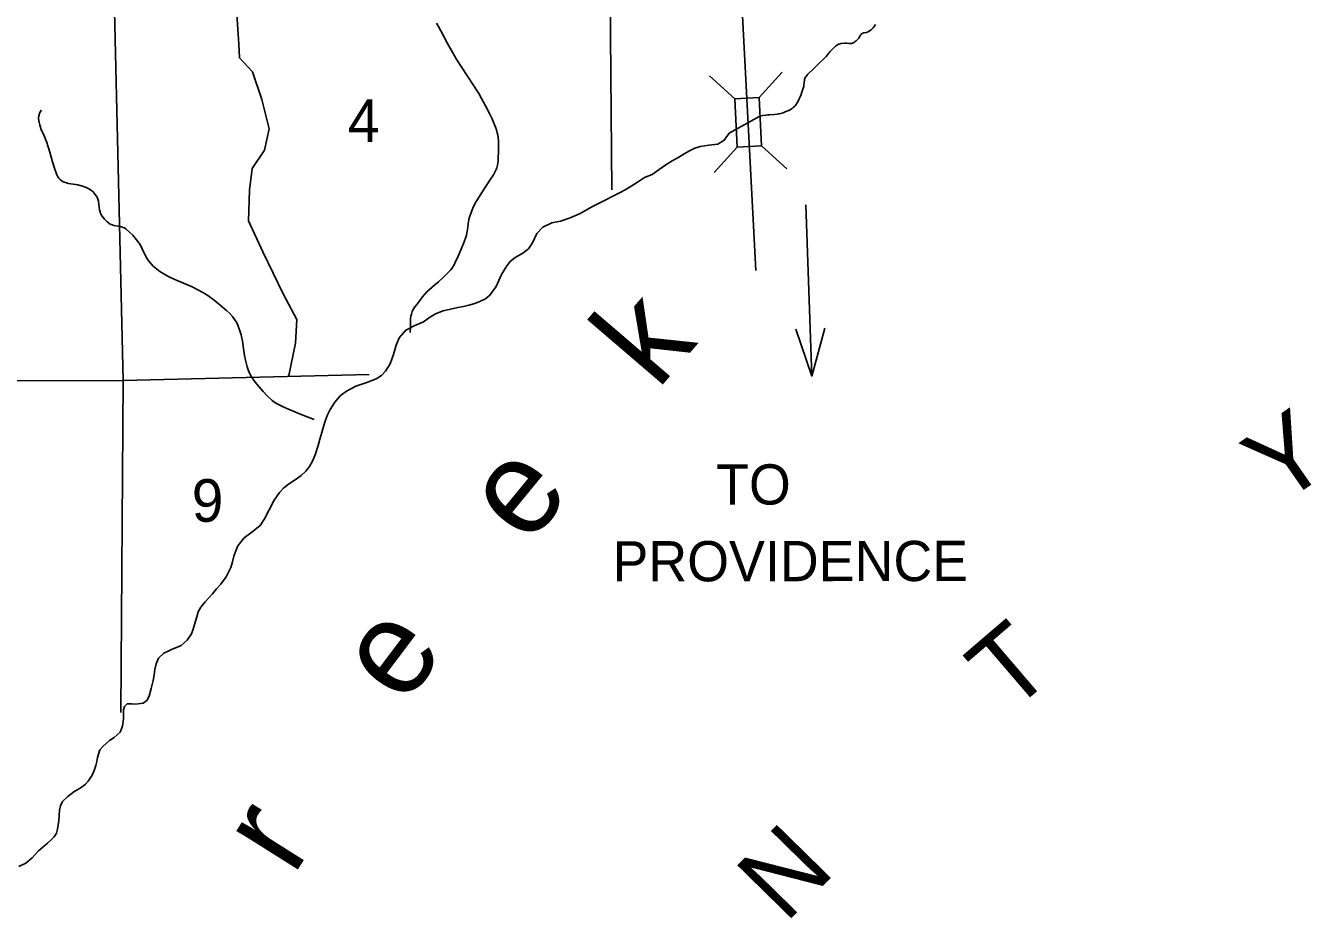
# Model space of a CAD drawing. Extents: x 2480962 to 2688785, y 277103 to 599240.
# Drawn here: x 2591811 to 2605397, y 391387 to 400819 of the extents above; entities that cross this region are included whole.
import ezdxf

# ---------------------------------------------------------------- set-up
doc = ezdxf.new("R2010")
doc.units = 0
for name, color, linetype in [('Bridges', 7, 'Continuous'), ('County Roads Related Text', 7, 'Continuous'), ('County Routes Highway Center Lines', 7, 'Continuous'), ('Culture', 7, 'Continuous'), ('Level 42', 7, 'Continuous'), ('Narrow River Creek and Branch and Slough', 7, 'Continuous'), ('Section Lines', 7, 'Continuous'), ('Section Numbers', 7, 'Continuous'), ('Uninventoried Roads and Features', 7, 'Continuous')]:
    doc.layers.add(name, color=color, linetype=linetype)

msp = doc.modelspace()

# ---------------------------------------------------------------- linework, layer by layer
at = {"layer": 'Bridges'}
for p, q in [((2599305.7, 400047.781), (2599037.303, 400290.752)), ((2599561.384, 400060.494), (2599804.355, 400328.891)), ((2599331.125, 399536.413), (2599088.154, 399268.016)), ((2599586.81, 399549.125), (2599855.207, 399306.154))]:
    msp.add_line(p, q, dxfattribs=at)
msp.add_lwpolyline([(2599331.125, 399536.413), (2599305.7, 400047.781), (2599561.384, 400060.494), (2599586.81, 399549.125)], close=True, dxfattribs=at)
at = {"layer": 'County Roads Related Text'}
msp.add_line((2600056.755, 398927.829), (2600118.372, 397117.255), dxfattribs=at)
msp.add_lwpolyline([(2600254.705, 397623.098), (2600118.372, 397117.255), (2599947.964, 397612.659)], dxfattribs=at)
at = {"layer": 'County Routes Highway Center Lines'}
msp.add_line((2599371.423, 401211.4), (2599528.141, 398231.149), dxfattribs=at)
at = {"layer": 'Narrow River Creek and Branch and Slough'}
for points in [[(2596153.284, 400847.314), (2596172.91, 400809.536), (2596221.487, 400720.416), (2596270.063, 400631.312), (2596296.87, 400581.419), (2596324.042, 400531.714), (2596361.154, 400469.033), (2596420.272, 400377.111), (2596480.09, 400285.622), (2596539.273, 400194.03), (2596598.432, 400102.389), (2596629.086, 400051.386), (2596671.255, 399972.724), (2596711.795, 399892.703), (2596735.934, 399843.067), (2596752.556, 399805.422), (2596774.795, 399747.734), (2596784.582, 399718.131), (2596793.406, 399687.894), (2596799.499, 399661.749), (2596803.329, 399638.758), (2596807.225, 399598.344), (2596808.3, 399567.949), (2596807.927, 399522.359), (2596806.409, 399476.938), (2596805.292, 399428.617), (2596803.702, 399392.213), (2596800.939, 399365.097), (2596797.5, 399344.982), (2596789.415, 399315.34), (2596783.779, 399300.826), (2596776.91, 399286.557), (2596753.232, 399244.566), (2596716.24, 399185.328), (2596678.378, 399126.97), (2596631.531, 399055.281), (2596584.945, 398983.282), (2596571.895, 398961.415), (2596551.308, 398921.968), (2596537.514, 398891.558), (2596519.013, 398844.936), (2596502.564, 398797.509), (2596495.347, 398771.562), (2596490.659, 398748.471), (2596479.686, 398666.406), (2596473.145, 398625.665), (2596468.575, 398605.619), (2596462.745, 398585.885), (2596444.46, 398534.669), (2596413.907, 398459.088), (2596380.547, 398384.281), (2596346.725, 398309.491), (2596337.363, 398291.367), (2596321.589, 398265.228), (2596302.96, 398240.793), (2596271.687, 398206.914), (2596222.546, 398159.127), (2596172.369, 398112.469), (2596135.357, 398079.424), (2596078.974, 398030.835), (2596051.745, 398005.532), (2596025.993, 397978.667), (2596005.432, 397954.147), (2595976.483, 397915.957), (2595947.918, 397877.396), (2595923.001, 397846.969), (2595911.226, 397831.112), (2595901.11, 397813.469), (2595894.955, 397799.255), (2595886.267, 397772.26), (2595881.264, 397748.325), (2595878.502, 397727.187), (2595876.341, 397689.88), (2595876.327, 397633.557), (2595875.268, 397577.409)], [(2600791.711, 400833.047), (2600781.534, 400815.532), (2600774.976, 400805.882), (2600768.527, 400798.074), (2600755.937, 400785.623), (2600745.654, 400777.107), (2600729.383, 400765.277), (2600712.723, 400754.104), (2600704.904, 400750.007), (2600697.518, 400747.528), (2600670.015, 400742.419), (2600656.821, 400738.998), (2600650.736, 400736.349), (2600645.134, 400732.799), (2600638.466, 400726.61), (2600633.511, 400720.357), (2600626.102, 400708.162), (2600615.649, 400688.946), (2600609.6, 400679.907), (2600602.315, 400671.853), (2600588.793, 400659.652), (2600578.325, 400651.041), (2600570.152, 400645.182), (2600557.173, 400637.798), (2600550.281, 400634.908), (2600543.072, 400632.657), (2600533.413, 400630.985), (2600524.902, 400630.65), (2600509.917, 400631.772), (2600487.38, 400634.811), (2600476.161, 400635.643), (2600465.02, 400635.22), (2600426.462, 400631.052), (2600416.947, 400629.139), (2600402.934, 400624.719), (2600396.081, 400621.61), (2600389.355, 400617.777), (2600377.848, 400609.944), (2600368.491, 400602.748), (2600353.388, 400589.49), (2600332.71, 400568.338), (2600312.741, 400546.178), (2600295.231, 400525.597), (2600269.724, 400494.21), (2600256.456, 400479.036), (2600242.319, 400464.668), (2600204.035, 400428.845), (2600165.705, 400393.069), (2600124.417, 400354.267), (2600083.21, 400315.345), (2600071.97, 400303.716), (2600064.273, 400294.296), (2600054.193, 400279.061), (2600049.922, 400270.955), (2600046.233, 400262.527), (2600042.488, 400251.026), (2600040.219, 400240.76), (2600037.757, 400222.501), (2600035.182, 400194.938), (2600033.214, 400181.329), (2600030.067, 400167.988), (2600014.179, 400118.298), (2600005.399, 400093.655), (2599995.985, 400069.106), (2599986.461, 400046.361), (2599978.682, 400029.761), (2599965.453, 400005.532), (2599957.929, 399993.695), (2599949.672, 399982.028), (2599942.016, 399972.581), (2599934.86, 399964.961), (2599921.38, 399952.931), (2599910.537, 399944.868), (2599893.216, 399934.066), (2599874.786, 399924.496), (2599844.605, 399910.807), (2599821.843, 399901.802), (2599804.614, 399895.937), (2599778.394, 399888.838), (2599765.066, 399886.155), (2599751.564, 399884.115), (2599721.617, 399881.147), (2599676.611, 399878.108), (2599654.147, 399876.343), (2599631.758, 399873.873), (2599599.606, 399869.541), (2599567.564, 399864.264)], [(2591977.877, 399927.811), (2591965.178, 399907.111), (2591957.415, 399891.347), (2591949.495, 399867.349), (2591947.16, 399842.975), (2591949.952, 399812.691), (2591959.815, 399766.931), (2591974.973, 399721.933), (2592006.195, 399653.807), (2592021.715, 399620.155), (2592034.662, 399585.459), (2592065.129, 399483.018), (2592095.143, 399380.382), (2592116.095, 399311.869), (2592138.985, 399243.709), (2592145.294, 399229.544), (2592160.825, 399207.033), (2592175.561, 399192.246), (2592201.304, 399173.827), (2592229.757, 399160.41), (2592262.583, 399151.518), (2592312.622, 399144.554), (2592337.543, 399141.032), (2592362.117, 399135.694), (2592421.068, 399118.526), (2592450.09, 399107.991), (2592478.812, 399094.947), (2592505.119, 399077.947), (2592522.305, 399062.404), (2592544.802, 399035.699), (2592564.363, 399006.303), (2592574.562, 398984.845), (2592580.186, 398964.978), (2592585.373, 398928.662), (2592591.153, 398873.486), (2592597.475, 398847.004), (2592608.754, 398822.134), (2592628.547, 398793.28), (2592645.302, 398773.471), (2592673.416, 398746.611), (2592704.991, 398723.07), (2592724.284, 398713.089), (2592742.343, 398707.263), (2592808.964, 398696.066), (2592840.882, 398687.98), (2592855.665, 398681.39), (2592869.347, 398672.37), (2592911.852, 398635.14), (2592941.305, 398605.082), (2592982.04, 398556.886), (2593019.199, 398505.369), (2593043.37, 398462.542), (2593073.838, 398395.598), (2593090.625, 398363.025), (2593111.008, 398332.356), (2593136.953, 398301.293), (2593157.814, 398279.485), (2593191.559, 398249.455), (2593228.496, 398223.004), (2593306.943, 398176.174), (2593347.006, 398154.924), (2593387.997, 398135.297), (2593478.303, 398096.911), (2593568.505, 398058.411), (2593630.338, 398029.113), (2593690.727, 397996.621), (2593736.82, 397967.176), (2593802.385, 397918.304), (2593866.562, 397866.895), (2593933.368, 397810.711), (2593964.807, 397780.34), (2593994.736, 397747.124), (2594011.613, 397725.251), (2594036.861, 397684.962), (2594052.6, 397653.302), (2594071.838, 397603.965), (2594086.788, 397553.002), (2594100.41, 397486.104), (2594114.368, 397384.867), (2594121.967, 397334.407), (2594132.155, 397284.398), (2594150.066, 397214.994), (2594161.467, 397180.972), (2594175.998, 397147.724), (2594198.083, 397108.407), (2594236.141, 397053.59), (2594278.066, 397001.231), (2594319.591, 396953.106), (2594363.678, 396907.311), (2594416.676, 396858.962), (2594445.109, 396837.5), (2594475.639, 396819.001), (2594530.91, 396792.021), (2594587.174, 396767.633), (2594723.115, 396710.756), (2594860.013, 396656.336)], [(2599567.564, 399864.264), (2599243.46, 399682.205), (2599192.877, 399609.083), (2599125.714, 399565.731), (2599031.862, 399557.974), (2598940.124, 399544.243), (2598880.677, 399525.688), (2598825.016, 399497.997), (2598768.635, 399463.858), (2598712.336, 399429.739), (2598644.114, 399389.377), (2598575.896, 399349.01), (2598503.754, 399298.714), (2598431.848, 399248.09), (2598350.497, 399214.5), (2598274.657, 399164.684), (2598198.412, 399115.435), (2598146.283, 399085.831), (2598093.535, 399057.348), (2598014.329, 399016.76), (2597935.103, 398976.211), (2597863.808, 398939.795), (2597792.51, 398903.388), (2597728.24, 398867.139), (2597663.912, 398830.825), (2597564.721, 398788.884), (2597463.376, 398754.924), (2597371.716, 398737.183), (2597274.642, 398689.266), (2597213.945, 398621.972), (2597165.828, 398524.835), (2597123.086, 398459.88), (2597063.923, 398416.675), (2596982.843, 398369.054), (2596935.16, 398329.943), (2596894.505, 398283.203), (2596838.313, 398189.925), (2596810.532, 398127.334), (2596782.743, 398064.579), (2596716.553, 397971.117), (2596670.026, 397934.13), (2596617.791, 397907.128), (2596556.933, 397882.907), (2596494.608, 397864.741), (2596436.839, 397852.639), (2596379.072, 397840.543), (2596301.379, 397824.13), (2596223.706, 397807.586), (2596140.315, 397775.963), (2596077.114, 397734.69), (2596013.951, 397691.411), (2595914.799, 397647.466), (2595829.682, 397601.775), (2595757.261, 397520.228), (2595724.75, 397443.431), (2595696.666, 397344.661), (2595662.583, 397245.779), (2595614.116, 397166.681), (2595571.689, 397123.118), (2595521.585, 397090.776), (2595463.432, 397066.247), (2595404.478, 397044.493), (2595301.133, 397010.495), (2595200.176, 396956.491), (2595135.131, 396907.162), (2595076.434, 396839.905), (2595027.927, 396762.812), (2595000.439, 396708.191), (2594978.084, 396651.607), (2594957.789, 396585.221), (2594938.663, 396518.54), (2594920.051, 396450.007), (2594901.321, 396381.5), (2594869.239, 396282.656), (2594840.532, 396215.955), (2594810.585, 396161.693), (2594772.537, 396112.434), (2594722.383, 396066.551), (2594668.204, 396026.285), (2594587.203, 395974.656), (2594537.306, 395933.742), (2594492.905, 395886.688), (2594436.518, 395803.434), (2594384.442, 395704.218), (2594334.286, 395609.048), (2594287.663, 395538.005), (2594199.053, 395466.183), (2594120.167, 395408.577), (2594051.823, 395323.096), (2594030.264, 395268.019), (2594011.976, 395212.077), (2593995.386, 395153.558), (2593978.243, 395095.155), (2593930.204, 394994.009), (2593871.701, 394916.731), (2593827.736, 394866.724), (2593783.635, 394816.848), (2593707.293, 394731.218)], [(2593707.293, 394731.218), (2593660.398, 394674.206), (2593634.532, 394626.278), (2593618.357, 394573.171), (2593595.959, 394490.547), (2593581.014, 394440.859), (2593563.876, 394391.702), (2593517.175, 394324.667), (2593452.246, 394269.325), (2593405.71, 394249.887), (2593358.975, 394231.504), (2593315.053, 394210.663), (2593271.82, 394187.781), (2593214.85, 394134.592), (2593189.374, 394076.317), (2593175.158, 394015.555), (2593168.194, 393958.022), (2593159.381, 393900.972), (2593148.388, 393857.623), (2593137.061, 393814.338), (2593114.624, 393733.718), (2593091.924, 393689.13), (2593052.084, 393658.37), (2592972.264, 393648.87), (2592928.222, 393653.673), (2592884.214, 393651.247), (2592855.643, 393625.546), (2592843.433, 393588.333), (2592843.895, 393541.18), (2592845.262, 393494.127), (2592834.783, 393415.733), (2592807.958, 393355.083), (2592745.068, 393297.774), (2592697.706, 393264.815), (2592661.663, 393234.962), (2592626.895, 393203.348), (2592595.605, 393166.676), (2592569.17, 393085.982), (2592561.443, 393042.625), (2592552.848, 392999.46), (2592535.212, 392949.172), (2592512.768, 392900.467), (2592472.026, 392835.548), (2592441.597, 392803.447), (2592407.174, 392776.197), (2592362.619, 392749.276), (2592318.214, 392722.415), (2592255.129, 392675.128), (2592200.197, 392619.971), (2592178.064, 392576.149), (2592167.958, 392529.145), (2592163.924, 392474.917), (2592160.061, 392420.723), (2592154.741, 392374.433), (2592147.856, 392328.262), (2592136.534, 392285.128), (2592113.423, 392247.419), (2592077.64, 392212.654), (2592040.73, 392179.903), (2591993.332, 392139.106), (2591946.316, 392097.947), (2591911.648, 392061.684), (2591877.738, 392024.492), (2591812.81, 391969.151), (2591737.494, 391933.668)]]:
    msp.add_lwpolyline(points, dxfattribs=at)
at = {"layer": 'Section Lines'}
for p, q in [((2592840.217, 397069.395), (2592713.278, 402455.571)), ((2598005.767, 399084.901), (2597977.433, 402530.453)), ((2592840.217, 397069.395), (2595439.863, 397133.032)), ((2587452.86, 397056.811), (2592840.217, 397069.395)), ((2592817.14, 393561.791), (2592840.217, 397069.395))]:
    msp.add_line(p, q, dxfattribs=at)
at = {"layer": 'Uninventoried Roads and Features'}
msp.add_lwpolyline([(2593919.503, 402056.31), (2593890.225, 401700.046), (2593972.186, 401564.383), (2594012.9, 401369.926), (2594063.122, 400624.71), (2594070.031, 400477.926), (2594208.231, 400329.821), (2594304.98, 400039.795), (2594384.804, 399728.175), (2594335.431, 399502.975), (2594202.405, 399309.015), (2594176.227, 399082.33), (2594165.642, 398755.426), (2594315.292, 398427.762), (2594536.974, 397977.774), (2594675.612, 397715.623), (2594661.532, 397464.043), (2594593.343, 397122.49)], dxfattribs=at)

# ---------------------------------------------------------------- texts
at = {"layer": 'County Roads Related Text'}
for s, rotation, p in [('TO', 0.0670694, (2599107.442, 395758.131)), ('PROVIDENCE', 0.0668778, (2598012.472, 394946.449))]:
    msp.add_text(s, height=425, rotation=rotation, dxfattribs=at).set_placement(p)
at = {"layer": 'Culture'}
for s, rotation, p in [('Y', 34.903025, (2605064.192, 395737.182)), ('T', 40.5815, (2602214.168, 393541.104)), ('N', 45.5831028, (2599840.648, 391323.945))]:
    msp.add_text(s, height=800, rotation=rotation, dxfattribs=at).set_placement(p)
at = {"layer": 'Level 42'}
for s, rotation, p in [('k', 49.3794361, (2598485.351, 396958.683)), ('e', 50.6039139, (2597115.811, 395312.255)), ('e', 53.0110556, (2595804.899, 393618.866)), ('r', 57.7768417, (2594637.872, 391823.71))]:
    msp.add_text(s, height=1000, rotation=rotation, dxfattribs=at).set_placement(p)
at = {"layer": 'Section Numbers'}
for s, rotation, p in [('4', 0.0293972, (2595215.397, 399589.89)), ('9', 0.0015, (2593565.198, 395577.271))]:
    msp.add_text(s, height=450, rotation=rotation, dxfattribs=at).set_placement(p)

doc.saveas('drawing.dxf')
